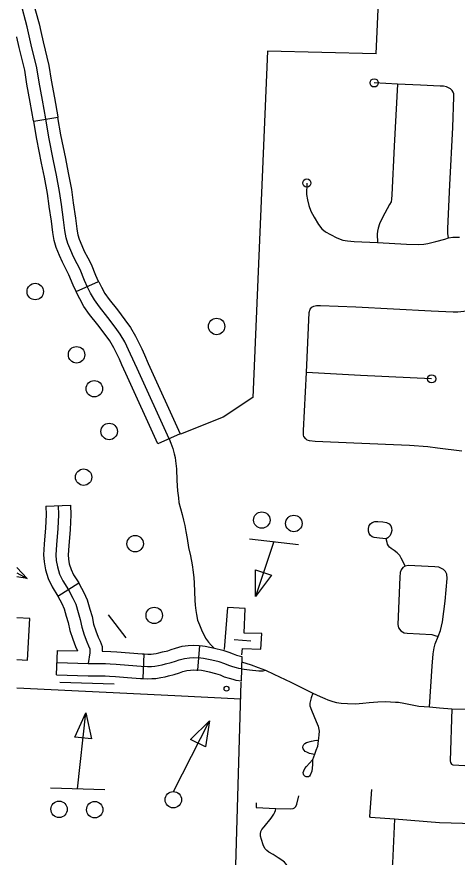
# Model space of a CAD drawing. Extents: x 653372 to 905732, y 627442 to 787275.
# Drawn here: x 654512 to 657197, y 753633 to 758749 of the extents above; entities that cross this region are included whole.
import ezdxf

# ---------------------------------------------------------------- set-up
doc = ezdxf.new("R2010")
doc.units = 0
for name, color, linetype in [('31', 7, 'Continuous'), ('32', 7, 'Continuous'), ('33', 7, 'Continuous'), ('5', 7, 'Continuous'), ('56', 7, 'Continuous'), ('57', 7, 'Continuous'), ('58', 7, 'Continuous'), ('6', 7, 'Continuous')]:
    doc.layers.add(name, color=color, linetype=linetype)

msp = doc.modelspace()

# ---------------------------------------------------------------- linework, layer by layer
at = {"layer": '31'}
for p, q in [((654762.8, 758137), (654614.9, 758112)), ((654614.9, 758112), (654614.9, 758112)), ((654873.2, 757076.3), (655010.4, 757137)), ((655507.8, 756211.4), (655371.3, 756149.4)), ((655507.8, 756211.4), (655507.8, 756211.4)), ((655608.7, 754772.3), (655614.7, 754771.7))]:
    msp.add_line(p, q, dxfattribs=at)
for points in [[(654511.7, 759149.2), (654516.5, 759143.7), (654533.2, 759122.6), (654557.9, 759075.6), (654576.1, 759009.3), (654593.3, 758919.6), (654608.4, 758851.8), (654647.2, 758706), (654658.2, 758659.1)], [(655439.6, 756180.4), (655244.7, 756608.9), (655205.8, 756696.5), (655169.8, 756769.7), (655141.5, 756817.2), (655110.6, 756859.7), (655065.7, 756919.6), (655015.1, 756983), (654985, 757025.5), (654961.6, 757067.8), (654943.2, 757103.5), (654925, 757144.8), (654898.1, 757210.1), (654879.7, 757246.2), (654857.2, 757288.5), (654840.5, 757326.3), (654822.3, 757369.3), (654813.2, 757404.3), (654805.2, 757447.8), (654797, 757514.3), (654783.6, 757606.3), (654772.4, 757685.7), (654753.4, 757786.3), (654736.5, 757872.5), (654706.9, 758017.6), (654688.2, 758128.5), (654667.9, 758242.8), (654647.4, 758351.8), (654633.9, 758439.1), (654600, 758579.3), (654574.4, 758687.8), (654535.5, 758834)], [(654658.2, 758659.1), (654672.9, 758596.7), (654707.6, 758453.7), (654721.4, 758364.4), (654741.7, 758256.2), (654762.1, 758141.3), (654762.8, 758137)], [(654512.2, 758624.7), (654511.7, 758627)], [(654614.9, 758112), (654614.3, 758115.7), (654594.1, 758229.3), (654573.5, 758339.1), (654560.3, 758424.6), (654527, 758561.9), (654512.2, 758624.7)], [(654709.6, 757594.4), (654709.4, 757595.6), (654698.4, 757673.5), (654679.8, 757772.2), (654662.9, 757857.8), (654633.2, 758003.9), (654614.9, 758112)], [(654858, 757616), (654857.9, 757616.9), (654846.5, 757697.9), (654827.1, 757800.5), (654810, 757887.2), (654780.7, 758031.4), (654762.8, 758137)], [(654873.2, 757076.3), (654856, 757115.3), (654829.9, 757178.7), (654813.1, 757211.6), (654789.7, 757255.7), (654771.7, 757296.6), (654751.1, 757345.1), (654739.9, 757388.1), (654731, 757436.4), (654722.6, 757504.3), (654709.6, 757594.4)], [(655010.4, 757137), (654993.9, 757174.2), (654966.3, 757241.4), (654946.2, 757280.9), (654924.7, 757321.3), (654909.4, 757356.1), (654893.5, 757393.5), (654886.4, 757420.6), (654879.3, 757459.2), (654871.3, 757524.2), (654858, 757616)], [(655010.4, 757137), (655010.9, 757135.9), (655027.8, 757103.1), (655048.6, 757065.4), (655075, 757028.1), (655125.1, 756965.5), (655170.9, 756904.2), (655204.2, 756858.5), (655235.8, 756805.5), (655273.7, 756728.3), (655290, 756691.7)], [(655152.9, 756630.8), (655137.8, 756664.7), (655103.8, 756733.9), (655078.9, 756775.9), (655050.3, 756815.1), (655006.4, 756873.7), (654955.1, 756937.9), (654921.3, 756985.6), (654895.5, 757032.5), (654875.5, 757071.1), (654873.2, 757076.3)], [(655290, 756691.7), (655313.1, 756639.7), (655507.8, 756211.4)], [(655371.3, 756149.4), (655176.3, 756578.2), (655152.9, 756630.8)], [(655614.7, 754771.7), (655627.3, 754921.1), (655660.7, 754916.9), (655717.8, 754906), (655767, 754893.7), (655805.3, 754881.2), (655830.2, 754870.7), (655850.8, 754864), (655883.3, 754855.4), (655879.8, 754704)], [(655881.9, 754779.4), (655865.4, 754781.7), (655851.4, 754786.2), (655829.5, 754792), (655803.9, 754800.4), (655779, 754810.9), (655746.3, 754821.6), (655701.7, 754832.7), (655649, 754842.8), (655618, 754846.7)], [(655879.8, 754704), (655848.5, 754708.3), (655830.2, 754714.3), (655808.3, 754720), (655777.6, 754730.1), (655752.7, 754740.6), (655725.5, 754749.5), (655685.6, 754759.4), (655637.2, 754768.7), (655608.7, 754772.3)]]:
    msp.add_lwpolyline(points, dxfattribs=at)
at = {"layer": '32'}
for p, q in [((654688.5, 755770.5), (654838.4, 755776.3)), ((654762, 755222.8), (654889.1, 755302.5)), ((654754.6, 754742.4), (654759.3, 754892.4)), ((655281.2, 754721), (655287.4, 754870.8))]:
    msp.add_line(p, q, dxfattribs=at)
for points in [[(654688.5, 755770.5), (654690.5, 755718.3), (654687.2, 755638.5), (654678.6, 755539.1), (654675.5, 755473.1), (654677.8, 755430.8), (654685.8, 755383.4), (654702.8, 755329.4), (654726.6, 755279.3), (654762, 755222.8)], [(654763.4, 755773.4), (654765.6, 755718.2), (654762.1, 755633.7), (654753.4, 755534.1), (654750.6, 755473.4), (654752.5, 755439.1), (654758.9, 755401), (654772.8, 755356.9), (654792.5, 755315.4), (654826.9, 755260.4), (654853, 755210.2), (654870.9, 755172.6), (654885.5, 755121.8), (654898.5, 755080.1), (654907.5, 755033.3), (654923.2, 754986.2), (654939.1, 754944.9), (654949.7, 754919.8), (654956.8, 754902.5), (654956.1, 754877.8), (654947.4, 754811.5)], [(654838.4, 755776.3), (654840.6, 755718.1), (654837, 755628.9), (654828.3, 755529.2), (654825.7, 755473.7), (654827.1, 755447.4), (654832, 755418.6), (654842.8, 755384.3), (654858.3, 755351.5), (654889.1, 755302.5)], [(654889.1, 755302.4), (654892.1, 755297.7), (654920.1, 755243.6), (654941.2, 755199.2), (654957.3, 755143.3), (654971.3, 755098.5), (654980.2, 755052.3), (654993.8, 755011.5), (655008.6, 754973), (655019, 754948.7), (655032.3, 754916.2), (655031.4, 754888.3)], [(654761.8, 755223.2), (654785.8, 755176.8), (654800.5, 755145.9), (654813.6, 755100.2), (654825.6, 755061.8), (654834.8, 755014.2), (654852.6, 754960.9), (654869.5, 754916.7), (654881.5, 754888.6)], [(655287.4, 754870.8), (655310.6, 754869.9), (655331.6, 754870), (655344.5, 754870.5), (655360.8, 754873.3), (655378.5, 754877.2), (655400.4, 754883.5), (655432.8, 754890.3), (655453.3, 754897), (655478.4, 754906.5), (655520.5, 754917.2), (655557.3, 754921.4), (655586.9, 754923.1), (655621.3, 754921.6)], [(654759.3, 754892.4), (654881.5, 754888.6)], [(655031.4, 754888.3), (655085, 754885.1), (655122.2, 754883.6), (655198.8, 754877.4), (655275.2, 754871.3), (655287.4, 754870.8)], [(654757, 754817.4), (654947.4, 754811.5), (655053, 754811.9), (655081.2, 754810.2), (655117.6, 754808.7), (655192.9, 754802.6), (655270.7, 754796.4), (655309.2, 754794.9), (655333.2, 754795), (655352.3, 754795.7), (655375.3, 754799.7), (655397.1, 754804.5), (655418.5, 754810.7), (655452.2, 754817.7), (655478.3, 754826.3), (655501, 754834.9), (655533.9, 754843.3), (655563.7, 754846.6), (655587.5, 754848), (655618, 754846.7)], [(655281.2, 754721), (655307.9, 754719.9), (655334.8, 754720), (655360.1, 754720.9), (655389.9, 754726.1), (655415.6, 754731.8), (655436.5, 754737.8), (655471.6, 754745.1), (655503.3, 754755.5), (655523.7, 754763.3), (655547.4, 754769.3), (655570.1, 754771.8), (655588.1, 754772.9), (655614.7, 754771.7)], [(654754.6, 754742.4), (654946.4, 754736.5), (655050.8, 754736.9), (655077.3, 754735.3), (655113, 754733.8), (655186.9, 754727.8), (655266.2, 754721.6), (655281.2, 754721)]]:
    msp.add_lwpolyline(points, dxfattribs=at)
at = {"layer": '33'}
for points in [[(657142.9, 757403.7), (657139.8, 757430.9), (657138.8, 757459.9), (657150.6, 757725.7), (657168.9, 758075.1), (657176, 758262.9), (657175.5, 758279.8), (657171, 758291.6), (657165.9, 758299.9), (657155.6, 758310.9), (657144.2, 758318), (657130.4, 758323.8), (657112.6, 758327.2), (657093.2, 758327.8), (656972, 758333.4), (656831.6, 758339), (656690.6, 758347.1)], [(656831.6, 758339), (656812.5, 757960.9), (656797.4, 757666.6), (656796.1, 757639), (656793.1, 757622.6), (656784.4, 757606.5), (656741, 757527.9), (656723.3, 757489.2), (656714.8, 757461.9), (656711.3, 757443.6), (656709.3, 757425.8), (656710.1, 757375)], [(656279.7, 757737.4), (656278.6, 757666.8), (656283.4, 757634.7), (656291.1, 757601.5), (656304.6, 757565.3), (656323.8, 757528.9), (656351.5, 757484.5), (656371, 757457.8), (656392.7, 757440.7), (656424.1, 757423.3), (656463.3, 757404.7), (656498.6, 757390.1), (656528.5, 757385.3), (656569, 757382.2), (656710.1, 757375), (656887.9, 757365.8), (656961.3, 757363.6), (656993.3, 757364.6), (657017.6, 757368.7), (657066.7, 757380.8), (657121.4, 757396.6), (657142.9, 757403.7), (657169.1, 757407.7), (657210.8, 757408.4)], [(656278.4, 756584.1), (656293.1, 756949.4), (656299.2, 756969), (656310.7, 756982.2), (656322.7, 756988.1), (656339.5, 756992.4), (656362.5, 756992.5), (656579.2, 756982.8), (657038.2, 756958.7), (657171.8, 756953.1), (657199.6, 756953.1), (657236.1, 756956.8), (657337.8, 756967.2), (657370.9, 756969.4), (657395.5, 756970.2), (657422.3, 756967.8), (657439.6, 756963.3), (657467.5, 756956.2), (657589.1, 756929.5), (657647.3, 756915.9), (657689.4, 756906.7), (657718.4, 756897.1), (657749.6, 756881.9), (657837.6, 756829.4)], [(657224.6, 756104.8), (657076.9, 756123), (657017.9, 756131.2), (656905.7, 756138.5), (656566.3, 756153.5), (656330.2, 756163.7), (656296.3, 756167.1), (656281.4, 756172.3), (656272.9, 756179.7), (656262.2, 756193.5), (656260.1, 756201.5), (656258.6, 756230.1), (656278.4, 756584.1)], [(657040.3, 756545.4), (656910.6, 756551.6), (656607.7, 756565.5), (656278.4, 756584.1)], [(655439.6, 756180.4), (655450.9, 756153.5), (655463.2, 756120.5), (655471.6, 756089.7), (655476.7, 756065.9), (655480, 756045.9), (655484.3, 755996.9), (655486.8, 755926.5), (655490.6, 755862.8), (655496.6, 755821.7), (655500.4, 755793.2), (655509.7, 755756), (655519.3, 755719.1), (655527.1, 755685), (655535.5, 755652.5), (655542.6, 755616.4), (655549.9, 755572.7), (655559.4, 755517.9), (655570.1, 755467.9), (655580.3, 755412.7), (655587.2, 755369.1), (655591.2, 755334.5), (655593.5, 755302.9), (655595.1, 755249), (655596.8, 755197.6), (655599.8, 755167.7), (655602.4, 755135), (655607.1, 755110.1), (655614.3, 755075.8), (655624.6, 755047.5), (655637, 755018), (655662.9, 754967.3), (655679.4, 754943.1), (655695.7, 754923.2), (655712.7, 754907)], [(656878.8, 755405.8), (656868.2, 755427.3), (656855.7, 755454.2), (656846.6, 755468.9), (656830.5, 755485.6), (656812.8, 755500.2), (656793.6, 755512.2), (656782.8, 755520.3), (656776.8, 755528.2), (656771.9, 755538.7), (656768.9, 755549.1), (656762.6, 755571.1)], [(657028, 754547.6), (657044.6, 754796), (657049, 754871.1), (657056.4, 754907.4), (657062, 754931.9), (657080.1, 754976.1)], [(655881, 754823.1), (655940.9, 754803.8), (655984.1, 754788.4), (656028.7, 754771.5), (656078.7, 754748.2), (656181.4, 754699.3), (656317, 754632), (656360.9, 754611.7), (656389.4, 754599.6), (656407.4, 754592), (656437.4, 754581.2), (656461.2, 754575.6), (656488.5, 754571.2), (656527.1, 754568), (656577.1, 754567.2), (656621.5, 754570.1), (656660, 754574.4), (656713.5, 754577.9), (656757.2, 754580.1), (656789.6, 754579.1), (656820.5, 754577.5), (656838.8, 754576.2), (656871, 754570.3), (656910.9, 754562.1), (656963.4, 754553.5), (656995.7, 754549.7), (657028, 754547.6), (657088.4, 754542), (657162.9, 754536.2)], [(655881.5, 754779.5), (655930.3, 754773), (655987.6, 754767), (656013.2, 754768.4), (656028.7, 754771.5)], [(656317, 754632), (656306.5, 754602.5), (656303.7, 754594.6), (656297.4, 754570.8), (656298.9, 754553.6), (656307.8, 754528), (656337.6, 754459.2), (656348.9, 754430), (656354.1, 754401), (656353.9, 754378.2), (656351.3, 754358), (656349.9, 754344.4), (656344.2, 754306.1), (656335.4, 754282.5), (656326.5, 754258.3), (656314.4, 754226.7)], [(657162.9, 754536.2), (657154.1, 754220.2), (657155.7, 754208.7), (657162.1, 754198.9), (657170.5, 754194.8), (657351.9, 754185.6), (657361.4, 754184.3), (657365.3, 754181.9), (657372.6, 754176.3), (657377.1, 754166.6), (657371.2, 754033), (657366.4, 753874.8), (657361.1, 753855.8), (657352.2, 753845.6), (657337.5, 753834.5), (657324.1, 753833), (657300.2, 753835.7), (657088.4, 753843), (656814.6, 753863.6), (656668.2, 753874.7), (656663.7, 753881.5), (656676.2, 754045.6)], [(657162.9, 754536.2), (657343.4, 754533.6), (657633.8, 754521.4), (657739.4, 754518), (657976.8, 754503.7), (658028.5, 754500.6), (658271.6, 754490.2), (658553.1, 754485.2)], [(656326.5, 754258.3), (656295.9, 754265.3), (656279.3, 754271.9), (656270.4, 754276.2), (656263, 754284.5), (656257.2, 754292.3), (656254.5, 754303), (656256.7, 754311), (656261, 754318.5), (656266.8, 754325.4), (656277.6, 754331.2), (656308.2, 754339.9), (656337.7, 754344.6), (656349.9, 754344.4)], [(655970, 753964.2), (655970.8, 753935.8), (656090.6, 753929.7), (656182.4, 753926.5), (656195.7, 753928.6), (656205.3, 753933.7), (656213, 753941.7), (656218.8, 753956.4), (656231, 754006.7)], [(656162.2, 753579.1), (656153.6, 753589.9), (656142.8, 753602.9), (656127.9, 753614), (656105.6, 753629.3), (656074.3, 753649), (656048.9, 753662.9), (656036.6, 753673.4), (656024.8, 753687), (656013.3, 753707.6), (656002.6, 753740.8), (655997.7, 753760.2), (655997.6, 753774.9), (655999.5, 753788.5), (656006, 753802), (656019.2, 753818.8), (656062.7, 753869.9), (656078.7, 753895.2), (656085.1, 753906.2), (656089, 753917.8), (656090.6, 753929.7)], [(656814.6, 753863.6), (656802.3, 753597.3), (656795, 753544.9), (656789.1, 753523.3)]]:
    msp.add_lwpolyline(points, dxfattribs=at)
for points in [[(656762.6, 755571.1), (656723.2, 755575.8), (656690.5, 755579), (656678.8, 755582.6), (656668.7, 755592.2), (656659.5, 755603.5), (656656.6, 755618.4), (656656.7, 755634.6), (656660.5, 755651.5), (656667.9, 755662), (656678.1, 755669.8), (656694.1, 755675.9), (656712.6, 755676.9), (656743.5, 755675.2), (656764.8, 755671.2), (656781.2, 755662.6), (656791.9, 755649.8), (656796.3, 755638.2), (656797.7, 755621.9), (656793.5, 755607.3), (656788.3, 755592.3), (656773.5, 755577.6)], [(657080.1, 754976.1), (657094, 755012.7), (657107.5, 755066.4), (657122.5, 755191.8), (657134.4, 755330.6), (657133.8, 755356.7), (657125.9, 755373.1), (657112.2, 755385.4), (657101.1, 755391.4), (657083.8, 755398.2), (657060.7, 755401.7), (656897.9, 755409.4), (656878.8, 755405.8), (656865.9, 755397), (656854.2, 755381.9), (656848.8, 755367.3), (656845.8, 755337.9), (656835.1, 755050), (656839.3, 755028.7), (656853.6, 755011.4), (656872.2, 754999.6), (656891.8, 754997.6), (657042, 754988.9), (657060.8, 754983.4)], [(656314.4, 754226.7), (656314, 754195.4), (656310.3, 754157.5), (656301, 754132.9), (656295.2, 754126.5), (656290.6, 754123.1), (656284.5, 754121.8), (656275.9, 754122.6), (656267.9, 754126.3), (656261.5, 754132.6), (656258.7, 754139.3), (656257.9, 754148.9), (656261.3, 754158.4), (656267.8, 754172.9), (656277.8, 754185.3), (656296.6, 754206.5)]]:
    msp.add_lwpolyline(points, close=True, dxfattribs=at)
for centre in [(656690.6, 758347.1), (656279.7, 757737.4), (657040.3, 756545.4)]:
    msp.add_circle(centre, 25, dxfattribs=at)
at = {"layer": '5'}
for points in [[(654511.7, 754663.4), (655475.1, 754616.5)], [(655475.1, 754616.5), (655876.7, 754596.9)]]:
    msp.add_lwpolyline(points, dxfattribs=at)
at = {"layer": '56'}
for p, q in [((655967.4, 755220.7), (655967.8, 755382)), ((655967.8, 755382), (656064.5, 755349.5)), ((656064.5, 755349.5), (655967.4, 755220.7)), ((654864.9, 754364.4), (654932.2, 754511)), ((654932.2, 754511), (654966.3, 754353.4)), ((655571.5, 754350.6), (655686.7, 754463.5)), ((655686.7, 754463.5), (655662.3, 754304.1)), ((654966.3, 754353.4), (654864.9, 754364.4)), ((655662.3, 754304.1), (655571.5, 754350.6))]:
    msp.add_line(p, q, dxfattribs=at)
for points in [[(655930.2, 755571), (656228.9, 755537.5)], [(656079.5, 755554.2), (655967.4, 755220.7)], [(655837.2, 754958.1), (655939.2, 754950.8)], [(654773.8, 754699), (655105.7, 754689)], [(654882.1, 754050.2), (654932.2, 754511)], [(655466.3, 754033.5), (655686.7, 754463.5)], [(654716.2, 754055.2), (655048.1, 754045.3)]]:
    msp.add_lwpolyline(points, dxfattribs=at)
for centre, radius in [((654624, 757076.8), 50), ((655729.9, 756864.2), 50), ((654876, 756691.7), 50), ((654984.2, 756485), 50), ((655074.8, 756224.9), 50), ((654919.1, 755946.7), 50), ((656005.3, 755685.6), 50), ((656200.6, 755664.8), 50), ((655233.3, 755541.7), 50), ((655349.5, 755105.2), 50), ((655789.9, 754658.7), 15), ((655465.9, 753983), 50), ((654769.6, 753924.7), 50), ((654986.7, 753922.2), 50)]:
    msp.add_circle(centre, radius, dxfattribs=at)
at = {"layer": '57'}
for p, q in [((654511.7, 755397.1), (654575.1, 755329.5)), ((654575.1, 755329.5), (654511.7, 755340.6))]:
    msp.add_line(p, q, dxfattribs=at)
for points in [[(654511.7, 755363.8), (654575.1, 755329.5)], [(655069.3, 755107.6), (655175.9, 754968.1)]]:
    msp.add_lwpolyline(points, dxfattribs=at)
at = {"layer": '58'}
msp.add_lwpolyline([(654511.7, 754836.4), (654576.5, 754832.5), (654591.7, 755086.1), (654511.7, 755090.9)], dxfattribs=at)
at = {"layer": '6'}
for points in [[(656702.3, 758523.5), (656736.5, 759292.7), (656693.9, 759281.6), (656713.9, 759448), (656741.7, 759439.9), (656754.5, 759815.7), (657408.7, 759782.1), (657469, 761126), (657073.7, 761145.7), (657257, 761638), (657490.9, 761587.3), (657542.4, 762537.2), (658194.6, 762543.4), (658222.8, 762730.3), (657552.4, 762765.5), (657660.1, 765070.5), (656796, 765115.8)], [(656702.3, 758523.5), (656039.4, 758540), (655950.1, 756432.5), (655769.8, 756311.8), (655509.3, 756208.2)], [(655884.1, 754864.8), (655887.3, 754904.4), (655998.8, 754898.8), (656006.4, 754994.3), (655897.1, 754996.8), (655902.9, 755147.6), (655797.1, 755153.3), (655776, 754898.4)], [(654511.7, 752029.1), (655096.9, 752004.1), (655552.1, 751992.4), (655796.7, 751980), (655839.5, 753304.8), (655879.6, 754698.6)]]:
    msp.add_lwpolyline(points, dxfattribs=at)

doc.saveas('drawing.dxf')
